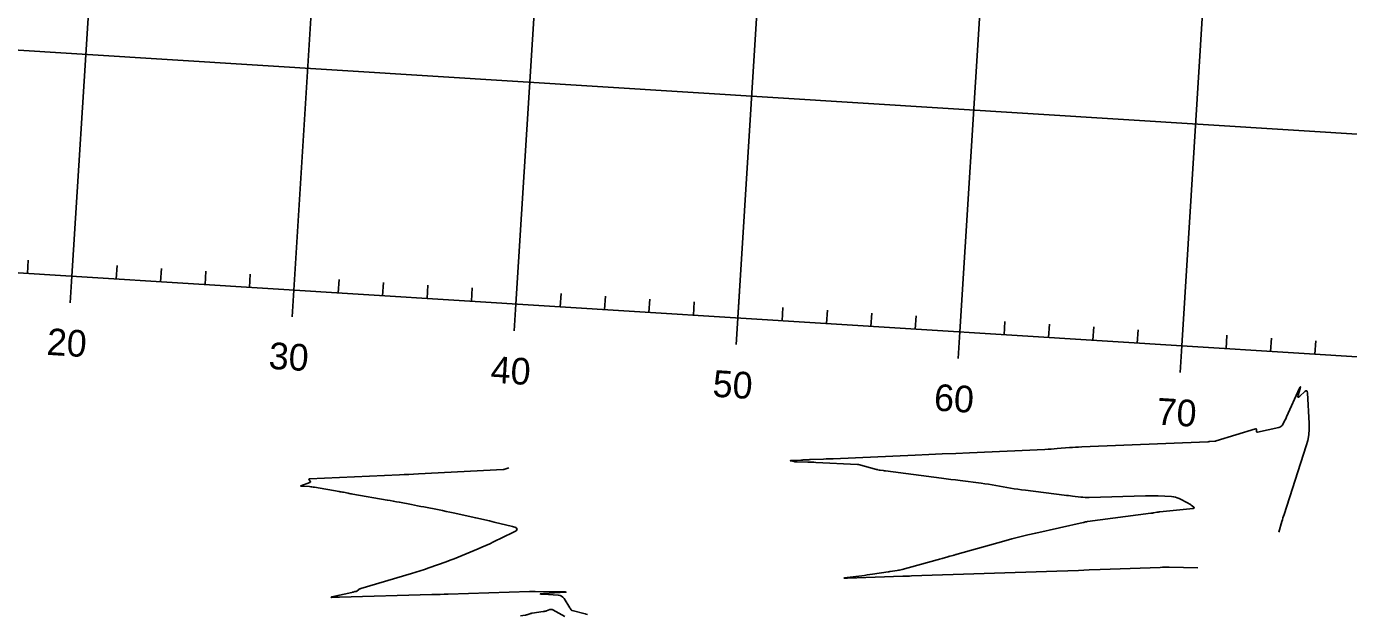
# Model space of a CAD drawing. Extents: x 658976 to 668726, y 639543 to 647196.
# Drawn here: x 662459.5 to 662756.8, y 641722.9 to 641855.6 of the extents above; entities that cross this region are included whole.
import ezdxf

# ---------------------------------------------------------------- set-up
doc = ezdxf.new("R2010")
doc.units = 0
for name, color, linetype in [('Ex_Minor Contours', 7, 'Continuous'), ('R_Axis', 7, 'Continuous'), ('R_Axis Annot', 7, 'Continuous'), ('R_Grid', 7, 'Continuous')]:
    doc.layers.add(name, color=color, linetype=linetype)

msp = doc.modelspace()

# ---------------------------------------------------------------- linework, layer by layer
at = {"layer": 'Ex_Minor Contours'}
for points in [[(662722.87, 641733.85), (662716.46, 641733.95), (662715.94, 641733.96), (662715.43, 641733.95), (662714.92, 641733.95), (662714.41, 641733.93), (662700.9, 641733.43), (662698.47, 641733.34), (662696.05, 641733.25), (662693.63, 641733.17), (662691.2, 641733.08), (662658.52, 641731.99), (662658.04, 641731.97), (662657.56, 641731.96), (662657.08, 641731.94), (662656.6, 641731.92), (662644.1, 641731.5), (662643.54, 641731.49), (662643.35, 641731.51), (662643.53, 641731.56), (662644.09, 641731.64), (662647.37, 641732.05), (662647.97, 641732.13), (662648.57, 641732.21), (662649.18, 641732.3), (662649.78, 641732.38), (662653.29, 641732.92), (662653.33, 641732.93), (662653.37, 641732.93), (662653.41, 641732.94), (662653.45, 641732.95), (662653.68, 641733), (662653.69, 641733.01), (662653.7, 641733.01), (662655.32, 641733.24), (662655.59, 641733.28), (662655.86, 641733.33), (662656.13, 641733.39), (662656.39, 641733.46), (662664.31, 641735.6), (662664.58, 641735.67), (662664.84, 641735.75), (662665.11, 641735.83), (662665.38, 641735.91), (662666.72, 641736.31), (662666.84, 641736.35), (662666.97, 641736.39), (662667.1, 641736.42), (662667.23, 641736.46), (662667.84, 641736.61), (662667.92, 641736.63), (662668, 641736.65), (662668.08, 641736.68), (662668.15, 641736.7), (662668.46, 641736.8), (662668.54, 641736.82), (662668.62, 641736.85), (662668.7, 641736.87), (662668.78, 641736.89), (662679.3, 641739.84), (662681.08, 641740.33), (662682.86, 641740.79), (662684.66, 641741.23), (662686.46, 641741.64), (662697.15, 641744), (662697.21, 641744.02), (662697.27, 641744.03), (662697.33, 641744.04), (662697.39, 641744.06), (662697.67, 641744.13), (662697.71, 641744.14), (662697.74, 641744.15), (662697.77, 641744.16), (662697.8, 641744.16), (662697.93, 641744.19), (662697.96, 641744.2), (662697.99, 641744.21), (662698.03, 641744.21), (662698.06, 641744.22), (662712.34, 641746.1), (662712.51, 641746.12), (662712.67, 641746.15), (662712.84, 641746.18), (662713.01, 641746.2), (662713.67, 641746.32), (662713.84, 641746.35), (662714, 641746.37), (662714.17, 641746.4), (662714.34, 641746.42), (662721.88, 641747.18), (662722.03, 641747.22), (662722.09, 641747.27), (662722.07, 641747.35), (662721.96, 641747.46), (662721.37, 641747.93), (662721.22, 641748.04), (662721.07, 641748.15), (662720.91, 641748.25), (662720.74, 641748.34), (662718.68, 641749.39), (662718.28, 641749.57), (662717.86, 641749.71), (662717.43, 641749.8), (662716.99, 641749.85), (662713.95, 641750.01), (662713.81, 641750.01), (662713.66, 641750.02), (662713.52, 641750.02), (662713.38, 641750.02), (662712.8, 641750.02), (662712.67, 641750.02), (662712.53, 641750.02), (662712.39, 641750.02), (662712.25, 641750.01), (662711.69, 641749.99), (662711.55, 641749.99), (662711.41, 641749.98), (662711.27, 641749.98), (662711.14, 641749.98), (662698.47, 641749.64), (662698, 641749.64), (662697.53, 641749.65), (662697.07, 641749.68), (662696.6, 641749.73), (662694.74, 641749.95), (662694.28, 641750.01), (662693.81, 641750.07), (662693.35, 641750.12), (662692.88, 641750.18), (662684.12, 641751.26), (662683.28, 641751.37), (662682.45, 641751.48), (662681.62, 641751.61), (662680.8, 641751.75), (662677.49, 641752.33), (662676.66, 641752.47), (662675.83, 641752.6), (662675, 641752.72), (662674.17, 641752.83), (662669.47, 641753.44), (662668.41, 641753.58), (662667.35, 641753.71), (662666.29, 641753.85), (662665.23, 641753.99), (662652.64, 641755.63), (662652.61, 641755.63), (662652.57, 641755.64), (662652.53, 641755.64), (662652.49, 641755.65), (662652.34, 641755.66), (662652.31, 641755.67), (662652.27, 641755.67), (662652.23, 641755.68), (662652.19, 641755.68), (662651.51, 641755.76), (662651.44, 641755.77), (662651.37, 641755.78), (662651.3, 641755.79), (662651.23, 641755.81), (662650.94, 641755.88), (662650.87, 641755.9), (662650.8, 641755.92), (662650.73, 641755.93), (662650.66, 641755.95), (662646.6, 641757.03), (662646.58, 641757.03), (662646.57, 641757.04), (662646.55, 641757.04), (662646.53, 641757.04), (662646.46, 641757.04), (662646.45, 641757.04), (662646.43, 641757.04), (662646.41, 641757.04), (662646.4, 641757.04), (662637.02, 641757.54), (662636.57, 641757.56), (662636.11, 641757.58), (662635.66, 641757.59), (662635.2, 641757.6), (662632.82, 641757.64), (662632.64, 641757.65), (662632.47, 641757.67), (662632.29, 641757.69), (662632.12, 641757.72), (662631.42, 641757.86), (662631.3, 641757.9), (662631.25, 641757.92), (662631.3, 641757.94), (662631.43, 641757.95), (662633.61, 641758.05), (662633.8, 641758.06), (662633.98, 641758.07), (662634.17, 641758.08), (662634.36, 641758.09), (662635.1, 641758.12), (662635.29, 641758.13), (662635.47, 641758.14), (662635.66, 641758.15), (662635.85, 641758.15), (662638.75, 641758.28), (662639.3, 641758.3), (662639.85, 641758.32), (662640.4, 641758.35), (662640.94, 641758.37), (662659.33, 641759.17), (662662.39, 641759.3), (662665.45, 641759.43), (662668.5, 641759.57), (662671.56, 641759.7), (662688.52, 641760.46), (662689.21, 641760.49), (662689.9, 641760.53), (662690.59, 641760.58), (662691.28, 641760.63), (662694.03, 641760.85), (662694.72, 641760.9), (662695.41, 641760.95), (662696.1, 641760.99), (662696.79, 641761.02), (662725.17, 641762.19), (662725.28, 641762.19), (662725.38, 641762.2), (662725.49, 641762.2), (662725.59, 641762.21), (662726.74, 641762.29), (662726.82, 641762.3), (662726.89, 641762.31), (662726.97, 641762.33), (662727.05, 641762.35), (662735.85, 641765.11), (662735.94, 641765.12), (662736.01, 641765.1), (662736.05, 641765.04), (662736.07, 641764.95), (662736.08, 641764.5), (662736.1, 641764.41), (662736.14, 641764.35), (662736.21, 641764.32), (662736.3, 641764.33), (662741.12, 641765.37), (662741.36, 641765.44), (662741.57, 641765.57), (662741.75, 641765.73), (662741.89, 641765.94), (662742.39, 641766.86), (662742.52, 641767.09), (662742.64, 641767.32), (662742.75, 641767.56), (662742.86, 641767.79), (662745.76, 641774.19), (662745.89, 641774.46), (662745.95, 641774.54), (662745.95, 641774.44), (662745.87, 641774.15), (662745.43, 641772.63), (662745.38, 641772.34), (662745.42, 641772.2), (662745.56, 641772.23), (662745.8, 641772.41), (662746.95, 641773.44), (662747.2, 641773.62), (662747.39, 641773.63), (662747.51, 641773.49), (662747.56, 641773.18), (662747.94, 641766.25), (662747.95, 641764.97), (662747.84, 641763.71), (662747.62, 641762.46), (662747.28, 641761.23), (662742.27, 641745.83), (662742.15, 641745.43), (662742.02, 641745.03), (662741.9, 641744.63), (662741.79, 641744.23), (662741.1, 641741.83)], [(662585.69, 641723.32), (662585.37, 641723.4), (662585.32, 641723.42), (662585.27, 641723.43), (662585.21, 641723.44), (662585.16, 641723.46), (662582.2, 641724.23), (662582.14, 641724.25), (662582.08, 641724.29), (662582.03, 641724.33), (662581.99, 641724.38), (662581.85, 641724.62), (662581.82, 641724.68), (662581.78, 641724.74), (662581.74, 641724.79), (662581.71, 641724.85), (662580.42, 641726.91), (662580.17, 641727.23), (662579.87, 641727.47), (662579.51, 641727.62), (662579.11, 641727.69), (662575.76, 641727.87), (662575.23, 641727.91), (662575.06, 641727.95), (662575.23, 641727.99), (662575.76, 641728.04), (662580.81, 641728.33), (662580.81, 641728.33), (662580.82, 641728.33), (662580.82, 641728.33), (662580.83, 641728.34), (662580.84, 641728.34), (662580.84, 641728.35), (662580.85, 641728.35), (662580.84, 641728.35), (662580.84, 641728.35), (662580.77, 641728.38), (662580.75, 641728.38), (662580.74, 641728.39), (662580.72, 641728.39), (662580.71, 641728.39), (662573.88, 641728.51), (662573.86, 641728.51), (662573.84, 641728.51), (662573.83, 641728.51), (662573.81, 641728.51), (662572.96, 641728.48), (662572.89, 641728.48), (662572.82, 641728.47), (662572.75, 641728.47), (662572.67, 641728.47), (662554.39, 641727.91), (662553.46, 641727.88), (662552.53, 641727.85), (662551.61, 641727.83), (662550.68, 641727.8), (662529.91, 641727.22), (662529.73, 641727.22), (662529.54, 641727.21), (662529.35, 641727.21), (662529.17, 641727.2), (662528.1, 641727.17), (662528.08, 641727.17), (662528.07, 641727.17), (662528.07, 641727.18), (662528.08, 641727.2), (662528.14, 641727.27), (662528.16, 641727.29), (662528.18, 641727.3), (662528.2, 641727.31), (662528.22, 641727.31), (662532.73, 641728.31), (662532.79, 641728.33), (662532.86, 641728.34), (662532.92, 641728.36), (662532.99, 641728.37), (662533.38, 641728.47), (662533.39, 641728.47), (662533.4, 641728.47), (662533.65, 641728.51), (662533.69, 641728.52), (662533.73, 641728.53), (662533.77, 641728.55), (662533.8, 641728.58), (662534.28, 641728.96), (662534.38, 641729.02), (662534.47, 641729.08), (662534.58, 641729.13), (662534.69, 641729.17), (662546.09, 641732.52), (662547.07, 641732.82), (662548.04, 641733.13), (662549.01, 641733.45), (662549.98, 641733.79), (662553.94, 641735.2), (662554.84, 641735.53), (662555.74, 641735.88), (662556.64, 641736.23), (662557.52, 641736.6), (662561.07, 641738.09), (662561.96, 641738.46), (662562.84, 641738.85), (662563.71, 641739.25), (662564.58, 641739.66), (662568.93, 641741.74), (662569.64, 641742.17), (662569.85, 641742.54), (662569.57, 641742.87), (662568.79, 641743.14), (662564.68, 641744.12), (662563.65, 641744.36), (662562.62, 641744.6), (662561.6, 641744.84), (662560.56, 641745.06), (662555.49, 641746.18), (662554.7, 641746.35), (662553.9, 641746.52), (662553.1, 641746.68), (662552.3, 641746.84), (662548.86, 641747.51), (662548.18, 641747.64), (662547.5, 641747.77), (662546.81, 641747.91), (662546.13, 641748.04), (662543.4, 641748.56), (662542.72, 641748.69), (662542.03, 641748.82), (662541.35, 641748.94), (662540.66, 641749.06), (662532.9, 641750.4), (662532.64, 641750.44), (662532.38, 641750.49), (662532.13, 641750.54), (662531.87, 641750.59), (662530.85, 641750.8), (662530.6, 641750.85), (662530.34, 641750.9), (662530.08, 641750.94), (662529.83, 641750.99), (662524.31, 641751.95), (662524.03, 641751.99), (662523.74, 641752.03), (662523.46, 641752.06), (662523.17, 641752.08), (662521.53, 641752.19), (662521.49, 641752.19), (662521.45, 641752.2), (662521.41, 641752.2), (662521.38, 641752.2), (662521.23, 641752.22), (662521.2, 641752.22), (662521.19, 641752.23), (662521.2, 641752.24), (662521.23, 641752.25), (662523.29, 641753.04), (662523.37, 641753.08), (662523.41, 641753.14), (662523.4, 641753.21), (662523.36, 641753.29), (662523.08, 641753.63), (662523.04, 641753.71), (662523.04, 641753.77), (662523.08, 641753.8), (662523.17, 641753.82), (662543.4, 641754.74), (662544.47, 641754.79), (662545.54, 641754.84), (662546.6, 641754.89), (662547.67, 641754.95), (662566.71, 641755.91), (662566.75, 641755.92), (662566.79, 641755.92), (662566.83, 641755.93), (662566.87, 641755.94), (662567.96, 641756.29)], [(662570.6, 641723), (662571.7, 641723.18), (662571.79, 641723.2), (662571.88, 641723.22), (662571.97, 641723.24), (662572.06, 641723.27), (662572.71, 641723.5), (662572.84, 641723.54), (662572.98, 641723.58), (662573.13, 641723.61), (662573.27, 641723.64), (662575.74, 641723.98), (662575.93, 641724.01), (662576.11, 641724.05), (662576.29, 641724.1), (662576.47, 641724.16), (662577.19, 641724.42), (662577.36, 641724.46), (662577.54, 641724.47), (662577.71, 641724.44), (662577.87, 641724.36), (662580.56, 641722.86)]]:
    msp.add_lwpolyline(points, dxfattribs=at)
at = {"layer": 'R_Axis'}
for p, q in [((661621.43, 641852.69), (663118.48, 641758.67)), ((662469.38, 641793.42), (662470.13, 641805.4)), ((662459.78, 641800.04), (662459.97, 641803.03)), ((662479.74, 641798.78), (662479.93, 641801.78)), ((662519.28, 641790.29), (662520.04, 641802.26)), ((662489.72, 641798.16), (662489.91, 641801.15)), ((662499.7, 641797.53), (662499.89, 641800.52)), ((662509.68, 641796.9), (662509.87, 641799.9)), ((662529.64, 641795.65), (662529.83, 641798.64)), ((662569.19, 641787.15), (662569.94, 641799.13)), ((662539.62, 641795.02), (662539.81, 641798.02)), ((662549.6, 641794.4), (662549.79, 641797.39)), ((662559.58, 641793.77), (662559.77, 641796.76)), ((662619.09, 641784.02), (662619.84, 641796)), ((662579.54, 641792.52), (662579.73, 641795.51)), ((662589.52, 641791.89), (662589.71, 641794.88)), ((662599.5, 641791.26), (662599.69, 641794.26)), ((662609.48, 641790.63), (662609.67, 641793.63)), ((662668.99, 641780.89), (662669.74, 641792.86)), ((662629.44, 641789.38), (662629.63, 641792.38)), ((662639.42, 641788.75), (662639.61, 641791.75)), ((662649.4, 641788.13), (662649.59, 641791.12)), ((662659.38, 641787.5), (662659.57, 641790.49)), ((662718.89, 641777.75), (662719.64, 641789.73)), ((662679.35, 641786.25), (662679.53, 641789.24)), ((662689.33, 641785.62), (662689.51, 641788.61)), ((662699.31, 641784.99), (662699.49, 641787.99)), ((662709.29, 641784.37), (662709.47, 641787.36)), ((662729.25, 641783.11), (662729.44, 641786.11)), ((662739.23, 641782.49), (662739.42, 641785.48)), ((662749.21, 641781.86), (662749.4, 641784.85))]:
    msp.add_line(p, q, dxfattribs=at)
at = {"layer": 'R_Grid'}
for p, q in [((662469.76, 641799.41), (662485.43, 642048.92)), ((662519.66, 641796.28), (662535.33, 642045.78)), ((662569.56, 641793.14), (662585.23, 642042.65)), ((662619.46, 641790.01), (662635.13, 642039.52)), ((662669.37, 641786.87), (662685.04, 642036.38)), ((662719.27, 641783.74), (662734.94, 642033.25)), ((661624.56, 641902.59), (663121.61, 641808.57)), ((661621.43, 641852.69), (663118.48, 641758.67))]:
    msp.add_line(p, q, dxfattribs=at)

# ---------------------------------------------------------------- texts
at = {"layer": 'R_Axis Annot'}
for s, p in [('20', (662463.99, 641781.74)), ('30', (662513.89, 641778.6)), ('40', (662563.79, 641775.47)), ('50', (662613.69, 641772.33)), ('60', (662663.45, 641769.21)), ('70', (662713.5, 641766.07))]:
    msp.add_text(s, height=6, rotation=356.4063, dxfattribs=at).set_placement(p)

doc.saveas('drawing.dxf')
